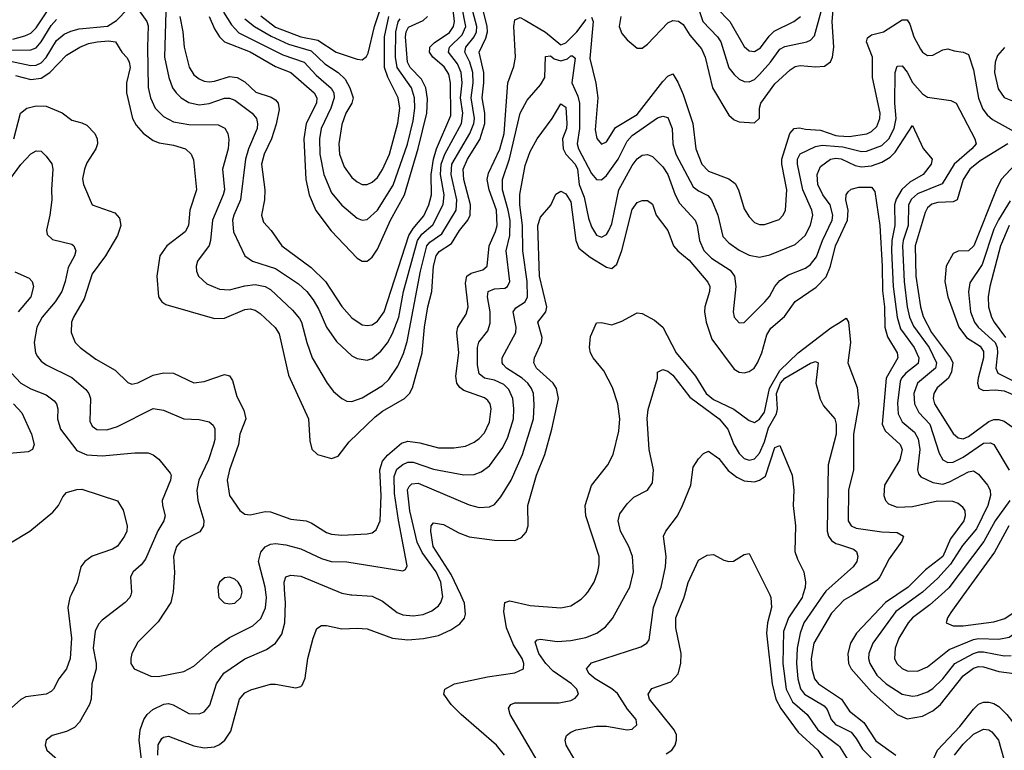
# Model space of a CAD drawing. Header units: inches. Extents: x 501365 to 657855, y 482276 to 547543.
# Tile 280 of 656: x 586786 to 590651, y 499390 to 502257. Entities that reach past the tile are written whole.
import ezdxf

# ---------------------------------------------------------------- set-up
doc = ezdxf.new("R2010")
doc.units = ezdxf.units.IN
doc.header["$MEASUREMENT"] = 0
for name, color, linetype in [('A5489', 7, 'Continuous'), ('A5499', 7, 'Continuous'), ('A5580', 7, 'Continuous'), ('A5590', 7, 'Continuous')]:
    doc.layers.add(name, color=color, linetype=linetype)

msp = doc.modelspace()

# ---------------------------------------------------------------- linework, layer by layer
at = {"layer": 'A5489', "color": 5}
for points, elevation in [([(586988, 500000), (586983.2, 499990), (586975.1, 499950), (586989.4, 499830), (586984.6, 499750), (586970.1, 499709.9), (586939.5, 499670), (586918.8, 499630), (586910, 499619.8), (586890, 499609.8), (586810, 499599.8), (586790, 499589.1), (586655.3, 499470)], 2120), ([(587221.9, 500000), (587218.6, 499990), (587199.6, 499970), (587110, 499900.7), (587095.7, 499884.3), (587082.6, 499857.3), (587074.1, 499790), (587086.5, 499730), (587085.8, 499710), (587069.5, 499650), (587066.4, 499590), (587060.2, 499570), (587020.1, 499499.9), (587001.3, 499478.7), (586970, 499462.9), (586912.8, 499447.2), (586890.3, 499430), (586885.3, 499410), (586892.9, 499390), (586976.4, 499316.4)], 2140), ([(587386.3, 500000), (587379.4, 499970), (587330, 499893.6), (587250, 499814.5), (587226.7, 499770), (587221.6, 499750), (587222, 499730), (587235.8, 499710), (587301.1, 499681.1), (587330, 499679.8), (587430, 499698.8), (587470, 499720.2), (587550, 499791.9), (587610, 499831.8), (587701.4, 499878.6), (587732.8, 499907.3), (587751.2, 499948.8), (587754.9, 499990), (587753.6, 500000)], 2160), ([(587269.9, 499310), (587254.6, 499430), (587258.8, 499470), (587273.2, 499510), (587286.1, 499530), (587308.2, 499550), (587351.2, 499571.2), (587370, 499572.9), (587387.8, 499567.8), (587450, 499533.7), (587490, 499532.1), (587510, 499541.2), (587532.8, 499567.2), (587559.1, 499650), (587587.1, 499692.9), (587670, 499748.3), (587754.5, 499785.5), (587790.4, 499809.6), (587814.7, 499845.3), (587826.9, 499890), (587828.7, 499970), (587827.1, 500000)], 2140), ([(587328.1, 499370), (587328.9, 499411.1), (587343.5, 499436.5), (587350, 499441.7), (587370, 499444.7), (587470, 499407), (587510, 499399.1), (587550, 499403.5), (587570, 499412.8), (587590.8, 499429.2), (587615.2, 499464.8), (587648.2, 499590), (587670, 499615.2), (587693.2, 499626.8), (587770, 499648.7), (587790, 499649.4), (587870, 499634.7), (587890, 499639.5), (587894.9, 499645.1), (587906.8, 499673.2), (587916.4, 499750), (587937.5, 499830), (587952.4, 499867.6), (587970, 499879.1), (587990, 499879.7), (588050, 499865.8), (588110.6, 499869.4), (588150, 499866), (588249.3, 499829.3), (588310, 499822.8), (588371.4, 499828.6), (588430, 499840.8), (588477.9, 499862.1), (588513.9, 499886.1), (588531.4, 499908.6), (588536.2, 499923.8), (588532.4, 499967.6), (588517.2, 500000)], 2120), ([(587566.4, 500000), (587567.2, 499990), (587588.2, 499968.2), (587610, 499964.7), (587630, 499967.2), (587654.6, 499990), (587656.7, 500000)], 2180), ([(588085.8, 500000), (588090, 499999.3), (588170, 499995.1), (588210, 499975.1), (588267.1, 499930), (588290, 499921.2), (588330, 499917.3), (588370, 499922.7), (588403.6, 499936.4), (588430, 499956.5), (588439.2, 499970), (588446.3, 499993.7), (588445.5, 500000)], 2140), ([(588689.2, 499370), (588658, 499410), (588519, 499530), (588479.4, 499570), (588451.1, 499610), (588455.1, 499630), (588492.3, 499650), (588622.1, 499677.9), (588730, 499693.9), (588763.5, 499710), (588764.7, 499730), (588758, 499750), (588723.9, 499803.9), (588696.7, 499870), (588685.8, 499934.2), (588690, 499970.2), (588710, 499976.1), (588790, 499957.5), (588910, 499949.4), (588950, 499956.3), (588990, 499982.2), (589006.8, 500000)], 2080), ([(588817.9, 499350), (588710.8, 499530), (588704.7, 499555.3), (588714, 499570), (588730, 499576.5), (588904.2, 499575.8), (588950, 499585.1), (588966.3, 499593.6), (588979.3, 499610), (588972.8, 499630), (588951.7, 499650), (588880.4, 499700.4), (588850.7, 499730), (588823.9, 499770), (588810, 499813.4), (588817.2, 499822.7), (588830, 499826.4), (588896.1, 499816.1), (588950, 499820.1), (589007.7, 499832.3), (589052, 499850), (589085.7, 499874.3), (589113.4, 499906.6), (589164.6, 500000)], 2060), ([(588966.3, 499350), (588931.7, 499410), (588927.8, 499430), (588932.8, 499447.2), (588950, 499461.3), (588970.5, 499469.5), (589050, 499483.7), (589090, 499484.3), (589170.6, 499469.4), (589190, 499473.1), (589208.2, 499490), (589205.3, 499510), (589171.7, 499551.7), (589132.2, 499612.2), (589110.7, 499630.7), (589045.2, 499670), (589021.1, 499690), (589010.9, 499710), (589030, 499732.4), (589224.4, 499795.6), (589248.2, 499810), (589256.3, 499823.7), (589274, 499950), (589292.8, 500000)], 2040), ([(589323.8, 499376.2), (589345.8, 499390), (589359.2, 499410), (589364.6, 499430), (589363.6, 499450), (589355.7, 499470), (589258.7, 499590), (589252.9, 499610), (589267.6, 499632.4), (589341.5, 499658.5), (589370.6, 499689.4), (589381.4, 499730), (589382.9, 499770), (589361.5, 499870), (589361.7, 499910), (589392.7, 499987.3), (589396.4, 500000)], 2020), ([(589730, 500000), (589735, 499990), (589737, 499950), (589721.6, 499890), (589717.8, 499850), (589739.5, 499650), (589754.6, 499590), (589773.3, 499553.3), (589841.2, 499461.2), (589919.1, 499390), (589967.1, 499310), (590000, 499238.6)], 2020), ([(589860, 500000), (589856.9, 499990), (589804.4, 499910), (589784.7, 499855.3), (589781.9, 499730), (589795.2, 499630), (589820.2, 499580.2), (589877.7, 499530), (589919.2, 499470), (590000, 499408.1)], 2040), ([(589940.3, 500000), (589864.3, 499890), (589849.4, 499850), (589837.6, 499790), (589834.8, 499730), (589839.9, 499670), (589851, 499631), (589866.2, 499610), (589943.7, 499563.7), (589955.2, 499550), (589970.9, 499510.9), (589979.9, 499499.9), (589990.1, 499490), (590000, 499485.2)], 2060), ([(590000, 499956.4), (589972.2, 499927.8), (589903, 499810), (589893.2, 499750), (589895, 499710), (589906.2, 499670), (589921.3, 499650), (590000, 499597.8)], 2080)]:
    msp.add_lwpolyline(points, dxfattribs=dict(at, elevation=elevation))
at = {"layer": 'A5499', "color": 5}
for points, elevation in [([(590057.2, 500000), (590021.5, 499978.5), (590000, 499956.4)], 2080), ([(590229.5, 500000), (590185.1, 499970), (590071.3, 499850), (590047.7, 499810), (590036.7, 499770), (590039.7, 499730), (590049.5, 499709.5), (590130, 499619.3), (590230, 499530.1), (590270, 499513.7), (590330, 499523.1), (590370, 499544.7), (590401, 499570), (590490, 499682.4), (590530, 499711.9), (590550, 499718.1), (590570, 499716.6), (590630, 499698.6), (590690, 499690.4)], 2120), ([(590315.1, 500000), (590225.5, 499934.5), (590134.5, 499810), (590118.7, 499770), (590118.3, 499750), (590122.9, 499730), (590150, 499684), (590186.7, 499650), (590250, 499610.1), (590290, 499602.2), (590310, 499604.6), (590350, 499619.2), (590370, 499632), (590410, 499669.6), (590456.3, 499730), (590530, 499770.1), (590550, 499776.6), (590570, 499775.7), (590650, 499760.1), (590677.9, 499762.1)], 2140), ([(590402.8, 500000), (590359.2, 499960.8), (590290.1, 499910), (590273.3, 499890), (590237.4, 499830), (590222.3, 499790), (590219.5, 499750), (590228.7, 499730), (590250, 499710.9), (590270, 499701.9), (590310, 499700.4), (590350, 499717.1), (590434.3, 499785.7), (590530, 499824.6), (590550, 499828.8), (590630, 499826.1), (590670, 499834), (590702.9, 499857.1), (590847.7, 500000)], 2160), ([(590491.2, 500000), (590440.5, 499930), (590427.6, 499910), (590422.6, 499890), (590450, 499878.2), (590490, 499878.2), (590610, 499893.2), (590652.9, 499907.1), (590690, 499932.3), (590767.5, 500000)], 2180), ([(590000, 499597.8), (590011.7, 499590), (590043, 499543), (590099.1, 499499.1), (590146.4, 499426.4), (590225.8, 499370)], 2080), ([(590361.1, 499330), (590389, 499390), (590476.7, 499483.3), (590530, 499551.6), (590550, 499570.1), (590570, 499577.9), (590590, 499578.9), (590610, 499573.8), (590630, 499561.2), (590661.4, 499530), (590692.7, 499490), (590716.8, 499450), (590770, 499324.2)], 2080), ([(590000, 499485.2), (590050, 499461), (590070, 499436.2), (590093.9, 499393.9), (590156.6, 499330)], 2060), ([(590454.9, 499370), (590490, 499414.2), (590530, 499452.5), (590570, 499472.5), (590590, 499470.1), (590602.2, 499462.2), (590627.8, 499430), (590670, 499280.2)], 2060), ([(590000, 499408.1), (590004.6, 499404.6), (590063.3, 499310)], 2040)]:
    msp.add_lwpolyline(points, dxfattribs=dict(at, elevation=elevation))
at = {"layer": 'A5580', "color": 5}
for points, elevation in [([(589428.1, 502368.1), (589468.2, 502250), (589525.2, 502190), (589537.9, 502170), (589570, 502068.6), (589590, 502041.7), (589610, 502024), (589630, 502015), (589650, 502012.8), (589670, 502021.9), (589690, 502041.6), (589733.4, 502090), (589770, 502141.2), (589790, 502152.6), (589875.8, 502170), (589890, 502176.3), (589906.2, 502193.8), (589931.6, 502290)], 2240), ([(587414.3, 502270), (587426.5, 502210), (587431.3, 502150), (587451.4, 502071.4), (587470, 502041.3), (587490, 502024.6), (587510, 502015.7), (587530, 502013.3), (587550, 502015.3), (587610, 502034), (587639.7, 502030), (587670, 502013.7), (587713.4, 501973.4), (587773.5, 501953.5), (587790, 501943.1), (587800.3, 501930), (587804.4, 501904.4), (587792.3, 501847.7), (587774.1, 501790), (587745.1, 501730), (587735.2, 501690), (587748.8, 501590), (587746.8, 501550), (587734.8, 501490), (587742.7, 501462.7), (587772.6, 501430), (587814.4, 501370), (587930, 501284.2), (587985.8, 501230), (588050, 501131.7), (588090, 501086.4), (588130, 501060.1), (588150, 501056.6), (588170, 501060.1), (588190, 501073.7), (588216.4, 501110), (588313.8, 501410), (588330, 501437.7), (588372.7, 501487.3), (588392.6, 501530), (588402.1, 501570), (588400.7, 501650), (588410.1, 501710), (588422.5, 501750), (588478.9, 501881.1), (588476.9, 502010), (588470, 502043.2), (588452.6, 502072.6), (588407.2, 502110), (588395.1, 502130), (588395.7, 502144.3), (588396.2, 502150), (588413, 502167), (588472.5, 502207.5), (588489.1, 502230.9), (588493.2, 502250), (588484, 502330)], 2280), ([(586750, 502095), (586830, 502077.1), (586850, 502078.8), (586870, 502088.4), (586890, 502108.5), (586930, 502175.2), (586960.2, 502199.8), (586987.2, 502212.8), (587019.2, 502220.8), (587130, 502231.4), (587166.2, 502253.8), (587210, 502300.3)], 2240), ([(586759.1, 502180.9), (586806.6, 502193.4), (586830, 502204.6), (586850, 502225.4), (586907.8, 502312.2)], 2280), ([(586770, 502038.4), (586830, 502022.3), (586870, 502027.5), (586904, 502050), (586970, 502117.9), (587021.6, 502150), (587055.9, 502164.1), (587089.6, 502170.3), (587134.9, 502174.9), (587161.5, 502170), (587187.3, 502130), (587207.9, 502107.9), (587216.2, 502090), (587220.1, 502070), (587205.2, 502010), (587205.3, 501970), (587228.9, 501870), (587243, 501843), (587270, 501811.5), (587310, 501782.8), (587333.6, 501773.6), (587390, 501764.7), (587437, 501750), (587459, 501730), (587467.7, 501707.7), (587480.1, 501590), (587453.3, 501510), (587447.9, 501450), (587435, 501425), (587364, 501370), (587336.3, 501330), (587323.7, 501250), (587330.3, 501170), (587343.7, 501150), (587360, 501140), (587550, 501084.1), (587590, 501085.4), (587670, 501120.1), (587690, 501122.1), (587710, 501117.4), (587730, 501104.6), (587789, 501049), (587804, 501024), (587841.6, 500861.6), (587920.1, 500690), (587924.2, 500604.2), (587932.1, 500572.1), (587955.5, 500550), (588010, 500534.7), (588035.5, 500544.5), (588079.8, 500600.2), (588181.1, 500698.9), (588210, 500721), (588296.5, 500770), (588316.1, 500790), (588327.9, 500812.1), (588365.2, 500950), (588374.7, 501050), (588387.6, 501130), (588404.1, 501190), (588410.7, 501290), (588420.4, 501330), (588432.3, 501347.7), (588481.5, 501378.5), (588512.5, 501430), (588545.3, 501470), (588553.7, 501490), (588554.9, 501530), (588529, 501630), (588527.2, 501670), (588544.3, 501710), (588592.4, 501787.6), (588611.4, 501850), (588611.8, 501890), (588601.5, 501950), (588608.1, 502010), (588607.5, 502050), (588589.7, 502130), (588615.4, 502184.6), (588621.9, 502210), (588621.2, 502230), (588606, 502290)], 2220), ([(587245.5, 502305.5), (587284.8, 502250), (587290, 502233), (587287, 502150), (587290.8, 501990.8), (587298.8, 501950), (587317.6, 501910), (587350, 501877), (587390, 501856), (587450, 501845.5), (587564.8, 501844.8), (587591.5, 501831.5), (587603.5, 501810), (587607, 501787), (587604.1, 501750), (587581.5, 501670), (587589.6, 501590), (587585.2, 501570), (587543.3, 501470), (587535, 501390), (587529.1, 501370.9), (587484.1, 501310), (587478.5, 501290), (587479.3, 501270), (587487.5, 501250), (587519.9, 501219.9), (587570, 501200.1), (587610, 501197), (587670, 501212.8), (587710, 501217.4), (587750, 501210.1), (587770, 501197.7), (587857.1, 501117.1), (587884.4, 501084.4), (587892.4, 501070), (587912.9, 500990), (587934.4, 500930), (587992.8, 500830), (588017.9, 500797.9), (588050, 500770.2), (588070, 500760.2), (588090, 500758.5), (588130, 500773.5), (588210, 500821.6), (588234.4, 500845.6), (588270, 500897.7), (588292.5, 500947.5), (588306.4, 500993.6), (588359.2, 501270), (588384.6, 501370), (588395.7, 501384.4), (588443.5, 501416.5), (588499.3, 501510), (588502.3, 501550), (588479.3, 501650), (588482, 501690), (588553.2, 501810), (588568.3, 501850), (588570.6, 501870), (588558, 501950), (588566.5, 502010), (588564.5, 502050), (588552.5, 502090), (588533.4, 502130), (588536.7, 502150), (588569.4, 502190), (588579.2, 502210), (588580.9, 502230), (588564.1, 502290)], 2240), ([(587359, 502290), (587354.8, 502110), (587371, 502030), (587386.3, 501990), (587399.8, 501970), (587420.2, 501950), (587450, 501931.7), (587490, 501922.8), (587530, 501927.9), (587590, 501949.1), (587610, 501949.6), (587630, 501940.9), (587698.5, 501890), (587715.1, 501870), (587719.8, 501850), (587717.5, 501830), (587684, 501750), (587672.3, 501710), (587652.8, 501550), (587625.9, 501490), (587621.4, 501470), (587624.9, 501424.9), (587670, 501330.3), (587699.5, 501310), (587790, 501280.5), (587881, 501221), (587913.3, 501190), (587937.9, 501157.9), (587960.2, 501120.2), (587990.8, 501050.8), (588030, 500993.5), (588090, 500938.2), (588110, 500926.8), (588150, 500921.3), (588170, 500928), (588204, 500956), (588230, 500989.4), (588250, 501025.1), (588274.5, 501090), (588292.7, 501190), (588347.6, 501390), (588364.6, 501415.4), (588407.8, 501452.2), (588447.9, 501532.1), (588451.6, 501570), (588437.5, 501650), (588440.4, 501690), (588454.3, 501730), (588519.8, 501850), (588526.1, 501890), (588516.7, 501950), (588523.1, 502010), (588518.3, 502050), (588504.6, 502084.6), (588469.1, 502130), (588473.3, 502150), (588522.3, 502197.7), (588537.6, 502230), (588521.7, 502310)], 2260), ([(587586.3, 502286.3), (587617.5, 502237.5), (587645.6, 502205.6), (587818.7, 502118.7), (587902, 502090), (587950, 502040.1), (588008.7, 501988.7), (588019, 501970), (588019.9, 501950), (588007.2, 501910), (587969.4, 501830), (587962.8, 501790), (587963.8, 501730), (587979.9, 501650), (588010, 501578), (588050, 501528.8), (588110, 501478.3), (588130, 501470.2), (588150, 501472.4), (588190, 501509.5), (588252.5, 501607.5), (588308.3, 501768.3), (588330, 501860.9), (588337.2, 501910), (588336.1, 501950), (588323.8, 501990), (588267.8, 502070), (588261.4, 502110), (588262, 502210), (588271.3, 502248.7), (588279.2, 502260.8)], 2340), ([(587731.9, 502271.9), (587790, 502228.4), (587890, 502190.4), (587956.4, 502176.4), (588027.9, 502130), (588110, 502102.2), (588130, 502100.1), (588147.2, 502112.8), (588154, 502126), (588178.6, 502230), (588198.9, 502290)], 2380), ([(589145.2, 502270), (589139.6, 502230), (589150, 502202.9), (589170, 502178.8), (589210, 502146), (589230, 502145.6), (589250, 502160.6), (589330, 502244.5), (589350, 502254.3), (589372, 502252), (589390, 502238.9), (589416.9, 502196.9), (589462.7, 502142.7), (589476.3, 502110), (589504.9, 501990), (589570, 501883), (589590, 501864.2), (589610, 501856.1), (589670, 501853), (589689.7, 501870.3), (589689.8, 501910), (589695.9, 501930), (589750, 502005.6), (589810, 502060.4), (589830, 502073.8), (589850, 502078), (589910, 502072.6), (589945.3, 502074.7), (589968.5, 502091.5), (589976.1, 502110), (589982, 502150), (589974.7, 502250), (589980, 502310)], 2220), ([(589523.1, 502303.1), (589574.2, 502250), (589630, 502151.6), (589650, 502134.7), (589670, 502132.3), (589693.7, 502146.3), (589727.7, 502192.3), (589747.9, 502212.1), (589824.9, 502250), (589850.5, 502269.5)], 2260), ([(586710, 502137.2), (586830, 502138.5), (586850, 502147.1), (586870, 502170.1), (586910, 502233.8), (586930, 502257.4)], 2260), ([(586762.6, 501790), (586789.4, 501890), (586813.3, 501910), (586850, 501919.7), (586890, 501918.1), (586952.2, 501892.2), (586990, 501863.5), (587030, 501852.9), (587050, 501842.8), (587080.6, 501810), (587090.1, 501790), (587090.7, 501770), (587084.3, 501750), (587050, 501695.1), (587039.8, 501670), (587032.4, 501632.4), (587036.3, 501610), (587070.2, 501530.2), (587158.9, 501499), (587178, 501478), (587183.5, 501450), (587169.5, 501410), (587123.1, 501330), (587070, 501259.8), (587038.6, 501161.4), (586997, 501090), (586989.4, 501070), (586987.8, 501030), (587003.2, 500990), (587023.2, 500970), (587085.4, 500925.4), (587161.1, 500881.1), (587210, 500832.9), (587226.5, 500826.5), (587250, 500831.9), (587310, 500862.5), (587350.8, 500870.8), (587390, 500869.4), (587470, 500832.3), (587510, 500837.4), (587590, 500865.2), (587610, 500859.6), (587621.5, 500841.5), (587638.9, 500778.9), (587665.2, 500725.2), (587673.1, 500690), (587649.6, 500630), (587644.2, 500590), (587609.5, 500490), (587600.5, 500450), (587610.1, 500390.1), (587650, 500330.3), (587670, 500316.9), (587690, 500313.8), (587750, 500326.8), (587770, 500325.5), (587850, 500296.9), (587910.1, 500290.1), (587930, 500283), (587990, 500244.2), (588010, 500237.5), (588050, 500234.1), (588150, 500238.6), (588170, 500243.5), (588185.2, 500254.8), (588201.4, 500290), (588205.4, 500390), (588199.2, 500490), (588210, 500523.9), (588230, 500547.5), (588285.2, 500594.8), (588310, 500602.4), (588356, 500596), (588430, 500576.8), (588490, 500577.3), (588536.1, 500583.9), (588570, 500598.7), (588590, 500613.2), (588610, 500636.2), (588630, 500677.6), (588636.9, 500730), (588632.2, 500750), (588623, 500763), (588610, 500773.4), (588530, 500802.1), (588513.6, 500813.6), (588501.5, 500830), (588498.1, 500858.1), (588509.6, 500950), (588501.5, 501030), (588505.5, 501050), (588538.3, 501101.7), (588545.9, 501130), (588536.5, 501223.5), (588541.3, 501250), (588557.9, 501262.1), (588604.3, 501275.7), (588621.3, 501290), (588629.2, 501370), (588654, 501426), (588659.9, 501450), (588657.5, 501510), (588629, 501590), (588620.6, 501630), (588625.7, 501654.4), (588670.5, 501749.5), (588687.5, 501810), (588702.2, 502010), (588726, 502074), (588732.5, 502110), (588726.2, 502230), (588730, 502256.5), (588750, 502265.9), (588770, 502255.9), (588850, 502207.9), (588910, 502159), (588930, 502166.9), (588973.1, 502210), (589010, 502257.5)], 2180), ([(587530.3, 502270.3), (587550, 502220.8), (587569.8, 502189.8), (587589.8, 502169.8), (587690, 502130.6), (587790, 502073.9), (587850.6, 502050.6), (587942, 501970), (587952.1, 501950), (587951, 501930), (587911, 501850), (587900.8, 501790), (587909.7, 501629.7), (587922, 501570), (587948.2, 501508.2), (588008.4, 501428.4), (588110, 501321.6), (588130, 501308.9), (588150, 501308.9), (588170, 501325.1), (588190, 501357.1), (588241.9, 501470), (588296.3, 501570), (588350, 501751.6), (588384, 501890), (588386.7, 501946.7), (588379.9, 501990), (588363.5, 502023.5), (588318.8, 502070), (588307.8, 502090), (588300.9, 502190), (588303.4, 502210), (588312, 502228), (588370, 502254.1), (588386.2, 502270)], 2320), ([(587670, 502261), (587707.4, 502230), (587772.8, 502192.8), (587841.7, 502161.7), (587930, 502135.5), (587983.6, 502083.6), (588036.2, 502050), (588063.7, 502023.7), (588082.3, 501990), (588094.3, 501950), (588090.1, 501930), (588066, 501890), (588050, 501845.6), (588038.6, 501770), (588041.6, 501730), (588060, 501680), (588090, 501637.5), (588110, 501620.2), (588130, 501610.2), (588150, 501610.2), (588170, 501619), (588190, 501637.8), (588210.5, 501669.5), (588237.4, 501730), (588270.7, 501850.7), (588277.9, 501910), (588272.1, 501950), (588231.4, 502031.4), (588218.6, 502070), (588217.6, 502190), (588235.4, 502270)], 2360), ([(589030, 502267), (589037.1, 502250), (589024.5, 502104.5), (589048.2, 502008.2), (589055.6, 501950), (589045, 501825), (589050.9, 501790.9), (589070, 501769.2), (589090, 501778), (589125.3, 501834.7), (589210, 501885.6), (589310, 502014.7), (589330, 502035.6), (589350, 502045), (589370, 502012.6), (589390, 501963.5), (589428.8, 501850), (589439.6, 501750), (589464, 501690), (589490, 501663.1), (589570, 501632.4), (589593.9, 501613.9), (589608, 501590), (589630, 501514.9), (589650, 501483.6), (589670, 501461.8), (589690, 501453.7), (589710, 501453.4), (589767.2, 501472.8), (589783.4, 501490), (589792.4, 501510), (589797.9, 501590), (589777.5, 501690), (589778.1, 501710), (589809.4, 501810.6), (589825.7, 501830), (589847.1, 501832.9), (589870, 501826.9), (589930, 501823.9), (589990, 501802.9), (590000, 501802)], 2180), ([(587753.6, 500000), (587749.6, 500030), (587722.9, 500130), (587732.2, 500167.8), (587750, 500188.6), (587770, 500198.3), (587790, 500200.7), (587830, 500196.6), (587890, 500180.1), (587970, 500141.9), (588009.2, 500130.8), (588070, 500129.5), (588290, 500093.7), (588300.1, 500099.9), (588306.5, 500113.5), (588272.3, 500292.3), (588257.6, 500397.6), (588256.1, 500463.9), (588267, 500493), (588290, 500511.8), (588310, 500520.5), (588330, 500521.1), (588410, 500492.5), (588530, 500470.7), (588570, 500472.5), (588597, 500483), (588630, 500505.5), (588682.3, 500577.7), (588701.6, 500618.4), (588724.5, 500690), (588726.3, 500730), (588721.3, 500770), (588706, 500806), (588685.8, 500825.8), (588650, 500842), (588610.3, 500850.3), (588590, 500867.3), (588583.2, 500903.2), (588582.4, 500970), (588588.8, 500991.2), (588623.7, 501036.3), (588633.4, 501066.6), (588633.3, 501110), (588622.8, 501170), (588625, 501190), (588650, 501201.3), (588690, 501202.9), (588700.7, 501210), (588709.9, 501230), (588695.4, 501350), (588709.5, 501410.5), (588710.7, 501469.3), (588704, 501510), (588681.5, 501590), (588681.3, 501630), (588708.7, 501711.3), (588750, 501890.2), (588778.4, 501941.6), (588830, 502002), (588847.4, 502030), (588850, 502113.1), (588870, 502115.9), (588884.2, 502104.2), (588910, 502096.2), (588936.9, 502103.1), (588950, 502115.2), (588955.7, 502115.7), (588966.6, 502106.6), (588953.2, 502010), (588977.2, 501957.2), (588984, 501930), (588983, 501830), (588973.7, 501770), (588978.9, 501750), (589030, 501652.9), (589050, 501630.1), (589070, 501628.7), (589090, 501645.1), (589134.9, 501710), (589170, 501780.4), (589190, 501802.8), (589290, 501871.4), (589310, 501878.9), (589330, 501873.8), (589347.3, 501830), (589350.1, 501770), (589361.3, 501730), (589430, 501600.8), (589450, 501585.1), (589486.9, 501566.9), (589502, 501550), (589526.1, 501490), (589546.7, 501406.7), (589570, 501380.8), (589610, 501352.3), (589650, 501333.3), (589690, 501325.1), (589730, 501334.3), (589830, 501374.8), (589869.2, 501410.8), (589889.9, 501450.1), (589899.2, 501490), (589896.1, 501510), (589859.5, 501590), (589839.1, 501690), (589839.1, 501710), (589849.7, 501730.3), (589910, 501758.9), (589935.4, 501764.6), (590000, 501759.2)], 2160), ([(588445.5, 500000), (588439.6, 500050), (588420.7, 500090), (588365.5, 500165.5), (588345.9, 500205.9), (588317.1, 500330), (588308.7, 500411.3), (588314.6, 500425.4), (588324.9, 500435.1), (588350, 500438.5), (588550, 500352.8), (588590, 500342.3), (588630, 500345.7), (588650, 500355), (588675.2, 500384.8), (588715, 500450), (588760.1, 500550), (588802.7, 500690), (588806.1, 500746.1), (588802.8, 500790), (588795.4, 500810), (588781.1, 500830), (588758.5, 500850), (588697.1, 500890), (588684.3, 500904.3), (588679.6, 500910), (588679.3, 500930), (588734.1, 501030), (588735.2, 501050), (588723.4, 501110), (588733.8, 501126.2), (588770.5, 501149.5), (588779.1, 501170), (588778.5, 501230), (588760.5, 501350), (588760, 501450), (588749.3, 501530.7), (588748.9, 501571.1), (588770, 501685.5), (588790, 501740.3), (588817.7, 501790), (588875.9, 501870), (588910, 501926.9), (588930, 501913.4), (588934.1, 501850), (588932.6, 501830), (588916.7, 501790), (588918.8, 501750), (588930.4, 501730), (588966.7, 501690), (588975.9, 501670), (588982.3, 501610), (589001.1, 501561.1), (589018.3, 501478.3), (589030, 501443.6), (589050, 501412), (589070, 501403.9), (589090, 501414.5), (589098.7, 501430), (589110, 501456), (589138.3, 501590), (589190, 501685.3), (589210, 501711.6), (589230, 501725.9), (589250, 501727.9), (589270, 501720.2), (589310, 501679.2), (589330, 501650.1), (589359, 501570), (589376.5, 501536.5), (589437.4, 501470), (589444.7, 501450), (589454.1, 501390), (589471.9, 501351.9), (589501.7, 501321.7), (589574.4, 501274.4), (589592.4, 501250), (589596.8, 501210), (589586.2, 501110), (589590.3, 501090), (589610, 501067.2), (589630, 501068.8), (589711.4, 501150), (589729.5, 501170.5), (589749.9, 501210), (589770, 501234.1), (589804.3, 501255.7), (589870, 501282.5), (589890, 501297), (589913.6, 501326.4), (589937.4, 501390), (589975.2, 501470), (589978.4, 501490), (589967.2, 501530), (589938.5, 501570), (589919.5, 501610), (589916.9, 501650), (589930, 501681.5), (589968.2, 501710), (589990, 501714.3), (590000, 501713)], 2140), ([(586713.9, 501586.1), (586790, 501689.3), (586830, 501731.3), (586850, 501743.1), (586870, 501741.3), (586890, 501721.3), (586911.6, 501691.6), (586915.5, 501670), (586910.1, 501590.1), (586912.4, 501550), (586904.8, 501490), (586891, 501431), (586893.9, 501413.9), (586914.6, 501394.6), (586990, 501376.5), (586998.3, 501370), (587006.4, 501350), (587000.9, 501330), (586975.8, 501284.2), (586965, 501230), (586951.1, 501190), (586924.5, 501150), (586873.8, 501090), (586853.3, 501050), (586842.6, 500990), (586848.1, 500950), (586855.4, 500935.4), (586870, 500917.2), (586890, 500902.2), (586990, 500853.4), (587045.5, 500805.5), (587057.1, 500790), (587064.1, 500770), (587061, 500681), (587070, 500661.5), (587088.5, 500648.5), (587127.5, 500647.5), (587170, 500660.9), (587310, 500730.9), (587350, 500724.1), (587430, 500690.2), (587490, 500688.3), (587530, 500678.5), (587545.1, 500665.1), (587551.3, 500651.3), (587551.7, 500610), (587547.1, 500590), (587526.5, 500530), (587489, 500450), (587481, 500410), (587485.5, 500370), (587508.3, 500291.7), (587507.6, 500270), (587493, 500247), (587419.6, 500210), (587401.1, 500190), (587389.5, 500150), (587393.1, 500086.9), (587388.6, 500010), (587386.3, 500000)], 2160), ([(588517.2, 500000), (588479.7, 500079.7), (588409, 500190), (588399.5, 500250), (588401.4, 500270), (588410, 500282.6), (588450, 500275.8), (588510, 500242.8), (588550, 500226.9), (588650, 500214.2), (588730, 500212.8), (588755.7, 500224.3), (588774.5, 500245.5), (588781.3, 500270), (588780.4, 500350), (588814.4, 500470), (588847.1, 500550), (588875.4, 500650), (588900.9, 500770), (588892.6, 500810), (588879.9, 500830), (588815.2, 500890), (588803.9, 500910), (588807.1, 500930), (588834.5, 500990), (588837.2, 501010), (588820.1, 501070), (588851.2, 501110), (588855, 501130), (588827, 501250), (588819.9, 501450), (588830, 501482.3), (588870.5, 501529.5), (588890, 501572.6), (588910, 501584.2), (588930, 501574), (588950, 501542), (588969, 501390), (588981, 501361), (589025, 501325), (589090, 501286.5), (589110, 501281.1), (589130, 501298.2), (589149.1, 501350.9), (589190, 501512.6), (589210, 501539.2), (589230, 501548.2), (589250, 501547.2), (589270, 501532.7), (589284.8, 501490), (589330.1, 501430), (589352.4, 501370), (589368.9, 501350), (589413.5, 501313.5), (589487.5, 501227.5), (589494.6, 501210), (589494.2, 501190), (589475.4, 501130), (589473.6, 501110), (589480.3, 501070), (589503.2, 501003.2), (589590, 500885.7), (589610, 500873.7), (589630, 500871.4), (589650, 500876.8), (589669, 500890), (589681.9, 500910), (589699.1, 500950), (589719.4, 501020.6), (589733.9, 501046.1), (589788, 501092), (589830, 501150.9), (589913.1, 501206.9), (589951.9, 501248.1), (589969, 501290), (589988.7, 501370), (590000, 501393.9)], 2120), ([(586767.1, 501267.1), (586823, 501243), (586834.4, 501230), (586839.7, 501210), (586829.4, 501170), (586779.3, 501110)], 2140), ([(589006.8, 500000), (589016.2, 500010), (589040.6, 500050), (589055.6, 500090), (589061, 500119), (589060.5, 500150), (589008.6, 500310), (589006.2, 500350), (589030, 500428.8), (589094.8, 500510), (589115, 500550), (589138, 500642), (589142, 500690), (589133.5, 500750), (589113, 500813), (589078.6, 500878.6), (589036.9, 500930), (589026, 500950), (589022.2, 500970), (589026, 501014), (589050, 501068), (589070, 501068.7), (589110, 501060.2), (589150, 501073.5), (589210, 501106.9), (589230, 501104), (589278.1, 501078.1), (589310, 501050.2), (589362.5, 500950), (589438.2, 500858.2), (589481.3, 500790), (589510, 500766.3), (589589, 500729), (589650, 500683.5), (589670, 500676.8), (589690, 500689.5), (589710, 500716.3), (589728.7, 500810), (589770, 500880.3), (589841.9, 500950), (589970, 501048.2), (590000, 501066.7)], 2080), ([(589164.6, 500000), (589181, 500030), (589195, 500090), (589191.2, 500150), (589177.5, 500190), (589144.3, 500250), (589135.8, 500290), (589142.2, 500317.8), (589170, 500356.5), (589197, 500383), (589250, 500410.3), (589270, 500438.8), (589274, 500490), (589256.5, 500570), (589248.6, 500691.4), (589253.1, 500726.9), (589289.7, 500850), (589290, 500874), (589310, 500884.4), (589330, 500877.2), (589350, 500862.6), (589416.3, 500776.3), (589531.6, 500690), (589565.2, 500650), (589589.7, 500590), (589610, 500555), (589630, 500534.7), (589650, 500528), (589670, 500533.8), (589690, 500555.9), (589710, 500600.1), (589725.3, 500654.8), (589757.2, 500710), (589761.1, 500730), (589756.4, 500790), (589772.8, 500830), (589790, 500850.5), (589890, 500908.9), (589910, 500916.1), (589920.9, 500910), (589910.7, 500830.7), (589927.6, 500767.6), (589941.3, 500741.3), (589985.3, 500690), (589990.8, 500670), (589990.7, 500630), (589960.1, 500510), (589955.3, 500250), (589960.4, 500230), (589972.8, 500212.8), (589990, 500201.5), (590000, 500198.3)], 2060), ([(586753.4, 500870), (586790.2, 500830), (586830, 500807.8), (586890, 500784.8), (586921.3, 500761.3), (586930.2, 500750), (586935.9, 500730), (586934.1, 500690), (586945.7, 500650), (587010, 500566.6), (587050, 500549.1), (587110, 500544.8), (587237.7, 500557.7), (587290, 500557.1), (587310, 500549.2), (587332.6, 500532.6), (587377.1, 500477.1), (587380.8, 500470), (587377.4, 500450), (587345.6, 500370), (587346.1, 500350), (587357, 500310), (587351.3, 500290), (587328.7, 500251.3), (587280, 500140), (587263, 500117), (587231.3, 500090), (587220.7, 500070), (587225.2, 500010), (587221.9, 500000)], 2140), ([(586761.6, 500750), (586794, 500714), (586831.7, 500630), (586843.2, 500590), (586836.4, 500570), (586818.7, 500561.3), (586730, 500553.8)], 2120), ([(589292.8, 500000), (589304.1, 500030), (589321.5, 500110), (589324, 500150), (589313.8, 500230), (589322.5, 500250), (589367.9, 500310), (589387.5, 500350), (589419.9, 500430), (589430, 500500.7), (589450, 500533.7), (589470, 500554.4), (589490, 500563.7), (589530, 500535.5), (589567.5, 500487.5), (589601.4, 500461.4), (589630, 500447.5), (589670, 500443.5), (589690, 500449.4), (589713.8, 500466.2), (589750, 500577.8), (589770, 500586.4), (589818.5, 500470), (589824.2, 500410), (589822.5, 500350), (589830.8, 500270), (589829.3, 500170), (589839.2, 500139.2), (589864.7, 500090), (589870.1, 500050.1), (589868.8, 500028.8), (589860, 500000)], 2040), ([(586750, 500204.5), (586826.3, 500250), (586916.1, 500323.9), (586938.1, 500350), (586955.2, 500384.8), (586970, 500402), (587010, 500413.2), (587030, 500414.2), (587170, 500368.2), (587192.3, 500332.3), (587208.4, 500270), (587206.4, 500250), (587197.8, 500230), (587169.5, 500190.5), (587150, 500179), (587070, 500151.6), (587041.5, 500130), (587026.5, 500110), (587012.1, 500050), (586988, 500000)], 2120), ([(589396.4, 500000), (589410, 500048), (589450, 500136.3), (589484.2, 500155.8), (589510, 500158.4), (589550, 500135.8), (589570, 500130.4), (589587.9, 500132.1), (589630, 500158), (589650, 500162), (589730, 500000)], 2020), ([(587656.7, 500000), (587658.9, 500010), (587655.9, 500030), (587644, 500050), (587630, 500060.9), (587610, 500069.7), (587590, 500066.6), (587570.4, 500050), (587564, 500030), (587566.4, 500000)], 2180), ([(587827.1, 500000), (587824.3, 500050), (587830, 500070.2), (587850, 500076.6), (587890, 500073.6), (588050, 500006.4), (588085.8, 500000)], 2140), ([(590000, 500058.4), (589950, 500014), (589940.3, 500000)], 2060)]:
    msp.add_lwpolyline(points, dxfattribs=dict(at, elevation=elevation))
at = {"layer": 'A5590', "color": 5}
for points, elevation in [([(590000, 501802), (590041.5, 501798.5), (590111.3, 501808.7), (590130, 501818.4), (590150, 501838.6), (590162.7, 501870), (590163.1, 501890), (590133.9, 502030), (590133.7, 502110), (590110, 502169.7), (590113.6, 502186.4), (590130, 502197.8), (590176.2, 502210), (590250, 502256.1), (590270, 502256.6), (590280.1, 502240.1), (590296.4, 502190), (590321.9, 502141.9), (590330, 502129.4), (590350, 502117), (590370, 502118.4), (590410, 502139.3), (590430, 502143.2), (590454.5, 502134.5), (590490, 502130.2), (590510, 502120.7), (590530, 502060.3), (590549.6, 501949.6), (590566.1, 501906.1), (590583.2, 501883.2), (590605.1, 501865.1), (590704.1, 501810)], 2180), ([(590651.5, 502148.5), (590623.7, 502116.3), (590615.5, 502090), (590611.9, 502050), (590626.5, 501986.5), (590650, 501951.5), (590690, 501936.7)], 2220), ([(590000, 501759.2), (590017.7, 501757.7), (590090, 501739.4), (590110, 501741), (590170, 501763.5), (590197.3, 501790), (590218.7, 501830), (590226.8, 501870), (590221.4, 501930), (590222.5, 502050), (590230, 502075.3), (590250, 502075.8), (590270, 502051.1), (590291, 502011), (590330, 501966.2), (590350, 501953.2), (590440.6, 501940.6), (590461.7, 501930), (590535.2, 501790), (590540.7, 501770), (590524.2, 501750), (590453.8, 501690), (590407.5, 501612.5), (590310, 501573.7), (590286.9, 501553.1), (590274.9, 501530), (590274.1, 501450), (590253.8, 501390), (590251.5, 501370), (590257.3, 501230), (590270.3, 501130), (590279.2, 501090), (590294.2, 501054.2), (590355.9, 500970), (590384.9, 500910), (590381.4, 500890), (590310.1, 500830), (590296.3, 500790), (590298.2, 500750), (590315.7, 500715.7), (590359, 500670), (590395.9, 500555.9), (590410, 500529.4), (590430, 500519), (590450, 500520.5), (590490, 500539.6), (590570, 500595.3), (590597, 500597), (590610.1, 500590), (590669.7, 500489.7)], 2160), ([(590000, 501713), (590010, 501711.7), (590065.2, 501685.2), (590090, 501679.9), (590130, 501683.3), (590170, 501697.6), (590202.7, 501717.3), (590223.1, 501736.9), (590290, 501841.3), (590332, 501752), (590368.3, 501710), (590363.9, 501690), (590332.5, 501650), (590280.5, 501619.5), (590249, 501591), (590227, 501553), (590219.9, 501530), (590221.6, 501450), (590209.2, 501390), (590207.8, 501350), (590214.4, 501210), (590230.5, 501090), (590243.4, 501043.4), (590296.7, 500970), (590315.7, 500930), (590312.3, 500907.7), (590264.8, 500870), (590247.7, 500850), (590242.8, 500837.2), (590231.6, 500751.6), (590233.8, 500710), (590250, 500678.4), (590298.6, 500638.6), (590312.6, 500612.6), (590319.1, 500570), (590310.6, 500490), (590314.1, 500474.1), (590323, 500463), (590370, 500440.6), (590410, 500434.5), (590436.4, 500443.6), (590510, 500482.5), (590530, 500486), (590550, 500473), (590585, 500430), (590595, 500410), (590596.9, 500390), (590586.4, 500350), (590541.4, 500258.6), (590487, 500193), (590440.2, 500119.8), (590390, 500065.4), (590329.5, 500010.5), (590315.1, 500000)], 2140), ([(590665.4, 501770), (590556.5, 501703.5), (590515.6, 501670), (590489.7, 501630), (590466.2, 501550), (590450, 501541.8), (590390, 501540.3), (590367.1, 501532.9), (590350, 501518.6), (590340.1, 501499.9), (590301, 501370), (590303.1, 501250), (590321.9, 501130), (590332, 501092), (590364.8, 501030), (590439.6, 500930), (590448.5, 500910), (590444.4, 500875.6), (590431.4, 500850), (590387.1, 500812.9), (590373.9, 500790), (590371.4, 500770), (590377.2, 500750), (590450, 500633.5), (590470, 500615.7), (590490, 500612.4), (590510, 500621.6), (590590, 500680.4), (590610, 500687.5), (590630, 500688), (590650, 500681.1), (590694.6, 500650)], 2180), ([(590713.7, 501710), (590639.3, 501630), (590618.8, 501590), (590530.8, 501369.2), (590510, 501350.4), (590470, 501348.5), (590450, 501339.8), (590422.2, 501290), (590417.2, 501230), (590429.7, 501170), (590472.6, 501050), (590502.6, 501010), (590556.1, 500976.1), (590570, 500955), (590569.3, 500930), (590547.9, 500850), (590546.1, 500830), (590551, 500811), (590570, 500801.4), (590615.5, 500804.5), (590650, 500800.3), (590750, 500758.2)], 2220), ([(590000, 501393.9), (590035.9, 501470), (590038.5, 501510), (590029.5, 501550.5), (590030.5, 501569.5), (590038.4, 501581.6), (590050, 501591.9), (590080.4, 501599.6), (590130, 501600.2), (590143.2, 501583.2), (590162.5, 501450), (590172, 501290), (590172.7, 501192.7), (590180.9, 501130), (590181.6, 501050), (590192.4, 501012.4), (590230.1, 500950), (590233.3, 500930), (590187.4, 500850), (590171.1, 500670), (590182.9, 500642.9), (590242, 500590), (590250.5, 500570), (590241.4, 500530), (590181.2, 500430), (590177.9, 500390), (590185, 500370), (590196.6, 500356.6), (590230, 500343.8), (590290, 500346.9), (590388.2, 500368.2), (590448, 500368), (590470, 500359.8), (590486.1, 500346), (590495.8, 500330), (590497.4, 500310), (590491.8, 500290), (590440.2, 500219.8), (590410, 500149.9), (590342.1, 500097.9), (590273.9, 500030), (590229.5, 500000)], 2120), ([(590673.6, 501546.4), (590627.7, 501472.3), (590610, 501434.6), (590563.9, 501296.1), (590515.4, 501224.6), (590510.6, 501189.4), (590518.3, 501110), (590534.2, 501070), (590548.2, 501050), (590615.8, 500990), (590622.8, 500970), (590623.7, 500950), (590617.9, 500890), (590625.8, 500870), (590750, 500807.8)], 2240), ([(590670, 501449.4), (590635.7, 501370), (590594.1, 501210), (590588, 501170), (590589.3, 501130), (590600.6, 501090), (590611.2, 501070), (590655.5, 501010)], 2260), ([(590000, 501066.7), (590030, 501085.2), (590039.8, 501070), (590047.5, 500990), (590037.4, 500910), (590073.3, 500813.3), (590080.1, 500750), (590059.4, 500630), (590059.4, 500490), (590039.1, 500410), (590038.3, 500290), (590049.5, 500270), (590070, 500261.8), (590170, 500247), (590230, 500245), (590254.8, 500230), (590248.2, 500210), (590198.9, 500141.1), (590162.5, 500070), (590150, 500055.8), (590057.2, 500000)], 2080), ([(590672.5, 500370), (590615.8, 500290), (590571, 500209), (590433, 500027), (590402.8, 500000)], 2160), ([(590669.4, 500270), (590612.6, 500167.4), (590491.2, 500000)], 2180), ([(590000, 500198.3), (590059, 500179), (590071.3, 500170), (590076.3, 500150), (590071.8, 500130), (590058.2, 500110), (590000, 500058.4)], 2060)]:
    msp.add_lwpolyline(points, dxfattribs=dict(at, elevation=elevation))

doc.saveas('drawing.dxf')
